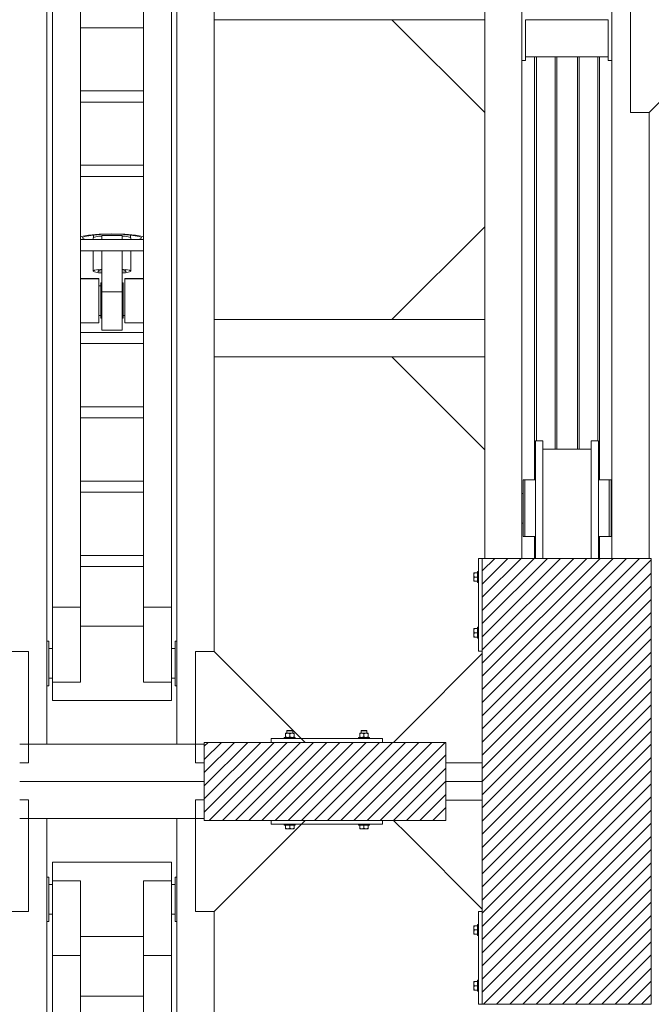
# Model space of a CAD drawing. Header units: millimetres. Extents: x 53746 to 116821, y -810352 to -765802.
# Tile 263 of 347: x 85015 to 86716, y -777202 to -774552. Entities that reach past the tile are written whole.
import ezdxf

# ---------------------------------------------------------------- set-up
doc = ezdxf.new("R2010")
doc.units = ezdxf.units.MM
doc.header["$MEASUREMENT"] = 0
for name, color, linetype, lineweight in [('Main Cradle Rails', 7, 'Continuous', 0), ('Side Cradle Blocks', 7, 'Continuous', 0), ('Side Cradle Hydraulic Arm Support', 7, 'Continuous', 0), ('Side Cradle Stbd', 7, 'Continuous', 0), ('Side Slip Rails', 7, 'Continuous', 0)]:
    doc.layers.add(name, color=color, linetype=linetype, lineweight=lineweight)

# ---------------------------------------------------------------- blocks, each defined once
blk = doc.blocks.new('*U77')
at = {"layer": 'Side Cradle Hydraulic Arm Support', "color": 7, "linetype": 'Continuous', "lineweight": 0}
for p, q in [((-175, -1059.4), (-175, 1359.5)), ((175, 1359.5), (175, -1059.4)), ((-175, 1202), (-170.2, 1202)), ((170.2, 1202), (175, 1202)), ((-160, 1182), (-169.7, 1182)), ((-160, 1181.8), (-169.7, 1181.8)), ((-169.7, 1181.8), (-160, 1181.8)), ((-160, 1192), (-160, 990.9)), ((-160, 1192), (-85, 1192)), ((-85, 1192), (-85, 990.9)), ((85, 990.9), (85, 1192)), ((85, 1192), (160, 1192)), ((160, 990.9), (160, 1192)), ((169.7, 1182), (160, 1181.9)), ((169.7, 1182), (160, 1182)), ((160, 1169.6), (160, 1169.6)), ((169.7, 1182), (169.7, 1182)), ((160, 1103.7), (160, 1142)), ((-275, 1109.5), (-275, 316.7)), ((-169.7, 1102), (-160, 1102)), ((-160, 1102), (-169.7, 1102)), ((-169.7, 1082), (-169.7, 1086.5)), ((160, 1102.1), (169.7, 1102.1)), ((169.7, 1102.1), (160, 1102.1)), ((169.7, 1102), (160, 1102)), ((169.7, 1082), (169.7, 1086.5)), ((-170.8, 1082), (-175, 1082)), ((-169.8, 1082), (-170.7, 1082)), ((-169.7, 1082), (-169.7, 1082)), ((169.7, 1082), (169.7, 1082)), ((170.7, 1082), (169.8, 1082)), ((175, 1082), (170.8, 1082)), ((85, 1042), (-85, 1042)), ((-160, 990.9), (-160, -1009.4)), ((-160, 990.9), (-85, 990.9)), ((-85, 990.9), (-85, -1009.4)), ((85, -968.7), (85, 990.9)), ((160, 990.9), (85, 990.9)), ((160, 990.9), (160, -1009.4)), ((-160, 938.1), (-160, 938.1)), ((160, 938.1), (160, 938.1)), ((85, 881.3), (-85, 881.3))]:
    blk.add_line(p, q, dxfattribs=at)
at = {"layer": 'Side Cradle Hydraulic Arm Support', "color": 7, "linetype": 'Continuous', "lineweight": 0, "extrusion": (0, 0, -1), "flags": 128}
for points in [[(248.5, 1409.5), (225, 1409.5), (225, 1109.5), (275, 1109.5), (520, 1354.5)], [(-248.5, 1409.5), (-225, 1409.5), (-225, 1109.5), (-275, 1109.5), (-520, 1354.5)], [(160, 1242), (-160, 1242), (-160, 1234.4), (-160, 1212.7), (-160, 1192)], [(160, 1192), (160, 1212.7), (160, 1234.4), (160, 1242)], [(169.8, 1202), (169.7, 1202), (169.7, 1197.4), (169.7, 1184.4), (169.7, 1164.9), (169.7, 1142), (169.7, 1119), (169.7, 1099.5), (169.7, 1086.5)], [(-169.7, 1086.5), (-169.7, 1099.5), (-169.7, 1119), (-169.7, 1142), (-169.7, 1164.9), (-169.7, 1184.4), (-169.7, 1197.4), (-169.7, 1202), (-169.8, 1202)]]:
    blk.add_lwpolyline(points, dxfattribs=at)
blk = doc.blocks.new('*U83')
at = {"layer": 'Side Cradle Hydraulic Arm Support', "color": 7, "linetype": 'Continuous', "lineweight": 0}
for p, q in [((-175, -1059.4), (-175, 1359.5)), ((175, 1359.5), (175, -1059.4)), ((-175, 1202), (-170.2, 1202)), ((170.2, 1202), (175, 1202)), ((-160, 1182), (-169.7, 1182)), ((-160, 1181.8), (-169.7, 1181.8)), ((-169.7, 1181.8), (-160, 1181.8)), ((-160, 1192), (-160, 990.9)), ((-160, 1192), (-85, 1192)), ((-85, 1192), (-85, 990.9)), ((85, 990.9), (85, 1192)), ((85, 1192), (160, 1192)), ((160, 990.9), (160, 1192)), ((169.7, 1182), (160, 1181.9)), ((169.7, 1182), (160, 1182)), ((160, 1169.6), (160, 1169.6)), ((169.7, 1182), (169.7, 1182)), ((160, 1103.7), (160, 1142)), ((-275, 1109.5), (-275, 316.7)), ((-169.7, 1102), (-160, 1102)), ((-160, 1102), (-169.7, 1102)), ((-169.7, 1082), (-169.7, 1086.5)), ((160, 1102.1), (169.7, 1102.1)), ((169.7, 1102.1), (160, 1102.1)), ((169.7, 1102), (160, 1102)), ((169.7, 1082), (169.7, 1086.5)), ((-170.8, 1082), (-175, 1082)), ((-169.8, 1082), (-170.7, 1082)), ((-169.7, 1082), (-169.7, 1082)), ((169.7, 1082), (169.7, 1082)), ((170.7, 1082), (169.8, 1082)), ((175, 1082), (170.8, 1082)), ((85, 1042), (-85, 1042)), ((-160, 990.9), (-160, -1009.4)), ((-160, 990.9), (-85, 990.9)), ((-85, 990.9), (-85, -1009.4)), ((85, -968.7), (85, 990.9)), ((160, 990.9), (85, 990.9)), ((160, 990.9), (160, -1009.4)), ((-160, 938.1), (-160, 938.1)), ((160, 938.1), (160, 938.1)), ((85, 881.3), (-85, 881.3)), ((-85, 851.3), (85, 851.3)), ((85, 681.3), (-85, 681.3)), ((-85, 651.3), (85, 651.3)), ((85, 481.3), (-85, 481.3)), ((-85, 451.3), (85, 451.3)), ((-1003.6, 316.7), (-275, 316.7)), ((-275, 216.7), (-275, 316.7)), ((-275, 316.7), (-275, 316.7)), ((85, 281.3), (-85, 281.3)), ((-85, 251.3), (85, 251.3)), ((-1003.6, 216.7), (-275, 216.7)), ((-275, 216.7), (-275, -809.4)), ((-27.5, 213.2), (-30, 213.2)), ((30, 213.2), (27.5, 213.2)), ((-35, 205.6), (-30, 205.6)), ((30, 205.6), (35, 205.6)), ((27.5, 172.8), (27.5, 142.1)), ((-27.5, 31.3), (-27.5, 142.1)), ((27.5, 142.1), (-27.5, 142.1)), ((27.5, 142.1), (27.5, 31.3)), ((-35, 106.1), (-85, 106)), ((-35, 106.1), (-35, 107.6)), ((-35, 107.6), (-35, 107.6)), ((-30, 117.9), (-27.5, 117.9)), ((27.5, 117.9), (30, 117.9)), ((35, 125.6), (30, 125.6)), ((-51, 31.3), (-51, 86.2)), ((51, 86.2), (51, 31.3)), ((85, 31.3), (-85, 31.3)), ((-85, 1.3), (85, 1.3)), ((-51, -3.2), (-51, 1.3)), ((-27.5, -9.4), (-27.5, 1.3)), ((27.5, 1.3), (27.5, -9.4)), ((51, 1.3), (51, -3.2)), ((-50, -3.8), (-50, -10.6)), ((-27.5, -9.4), (27.5, -9.4)), ((50, -10.6), (50, -3.8)), ((80, -3.2), (80, -3.2)), ((85, -168.7), (-85, -168.7)), ((-85, -198.7), (85, -198.7)), ((85, -368.7), (-85, -368.7)), ((-85, -398.7), (85, -398.7)), ((85, -568.7), (-85, -568.7))]:
    blk.add_line(p, q, dxfattribs=at)
at = {"layer": 'Side Cradle Hydraulic Arm Support', "color": 7, "linetype": 'Continuous', "lineweight": 0, "flags": 128}
for points in [[(-248.5, 1409.5), (-225, 1409.5), (-225, 1109.5), (-275, 1109.5), (-520, 1354.5)], [(248.5, 1409.5), (225, 1409.5), (225, 1109.5), (275, 1109.5), (520, 1354.5)], [(-160, 1242), (160, 1242), (160, 1234.4), (160, 1212.7), (160, 1192)], [(-160, 1192), (-160, 1212.7), (-160, 1234.4), (-160, 1242)], [(-169.8, 1202), (-169.7, 1202), (-169.7, 1197.4), (-169.7, 1184.4), (-169.7, 1164.9), (-169.7, 1142), (-169.7, 1119), (-169.7, 1099.5), (-169.7, 1086.5)], [(169.7, 1086.5), (169.7, 1099.5), (169.7, 1119), (169.7, 1142), (169.7, 1164.9), (169.7, 1184.4), (169.7, 1197.4), (169.7, 1202), (169.8, 1202)], [(-27.5, 142.1), (-27.5, 172.8), (-27.5, 202.4), (-27.5, 226.5), (-27.5, 241.6), (-27.5, 245.4), (27.5, 245.4), (27.5, 241.6), (27.5, 226.5), (27.5, 202.4), (27.5, 172.8)], [(-85, 225.1), (-35, 225), (-35, 217.5), (-35, 202), (-35, 181), (-35, 157.6), (-35, 135.5), (-35, 117.9), (-35, 113.6), (-35, 107.6), (-85, 106.6)], [(-30, 117.9), (-30, 119.4), (-30, 127.9), (-30, 142.1), (-30, 160), (-30, 178.6), (-30, 195.3), (-30, 207.5), (-30, 213.2), (-30, 213.2)], [(30, 117.9), (30, 119.4), (30, 127.9), (30, 142.1), (30, 160), (30, 178.6), (30, 195.3), (30, 207.5), (30, 213.2), (30, 213.2)], [(35, 107.6), (35, 107.6), (35, 117.9), (35, 135.5), (35, 157.6), (35, 181), (35, 202), (35, 217.5), (35, 225), (85, 225)], [(85, 106.6), (35, 107.6), (35, 106.1), (85, 106.1)], [(-27.5, 91.2), (-36.1, 90.5), (-47.1, 88.5), (-51, 86.2), (-47.1, 83.8), (-36.1, 81.8), (-27.5, 81.1)], [(-38, 86.2), (-35.1, 87.9), (-27.5, 89.3)], [(-27.5, 83), (-35.1, 84.4), (-38, 86.2)], [(51, 86.2), (47.1, 88.5), (36.1, 90.5), (27.5, 91.2)], [(27.5, 89.3), (35.1, 87.9), (38, 86.2), (35.1, 84.4), (27.5, 83)], [(27.5, 81.1), (36.1, 81.8), (47.1, 83.8), (51, 86.2)], [(-81.4, 1.3), (-83.1, 1), (-85, -0.2)], [(-69.6, 1.3), (-73.9, 0.5), (-80, -3.2)], [(80, -3.2), (73.9, 0.5), (69.6, 1.3)], [(85, -0.2), (83.1, 1), (81.4, 1.3)], [(-85, -6.3), (-83.1, -7.4), (-63.6, -10.9), (-34.4, -13.3), (0, -14.1), (34.4, -13.3), (63.6, -10.9), (83.1, -7.4), (85, -6.2)], [(-80, -3.2), (-80, -3.2), (-73.9, -6.9), (-56.6, -10.1), (-30.6, -12.2), (0, -12.9), (30.6, -12.2), (56.6, -10.1), (73.9, -6.9), (80, -3.2)], [(-51, -3.2), (-51, -3.2), (-47.1, -5.6), (-36.1, -7.6), (-27.5, -8.3)], [(27.5, -8.3), (36.1, -7.6), (47.1, -5.6), (51, -3.2)]]:
    blk.add_lwpolyline(points, dxfattribs=at)
at = {"layer": 'Side Cradle Stbd', "color": 7, "linetype": 'Continuous', "lineweight": 0}
for p, q in [((-1003.6, 566.7), (-753.6, 316.7)), ((-1003.6, -33.3), (-753.6, 216.7)), ((-1003.6, -340.5), (-753.6, -590.5)), ((-1003.6, -590.5), (-275, -590.5))]:
    blk.add_line(p, q, dxfattribs=at)
blk = doc.blocks.new('*U57')
at = {"linetype": 'Continuous', "lineweight": 0}
h = blk.add_hatch(dxfattribs=at)
h.set_pattern_fill('HATCH', color=30, style=0, pattern_type=2)
h.set_pattern_definition([(45, (1289.736, 11512.154), (-17.719, 17.719), [])])
h.paths.add_polyline_path([(977.5, 10874.5), (984.1, 10874.5), (1084.1, 10874.5), (1118.4, 10874.5), (1120.6, 10874.5), (1140.6, 10874.5), (1270.6, 10874.5), (1290.6, 10874.5), (1293.4, 10874.5), (1326.5, 10874.5), (1426.5, 10874.5), (1432.5, 10874.5), (1432.5, 11124.5), (1432.5, 11130.2), (1432.5, 11424.2), (1432.5, 11474.5), (1432.5, 11524.7), (1432.5, 11818.7), (1432.5, 11824.5), (1432.5, 12074.5), (1426.5, 12074.5), (1326.5, 12074.5), (1293.4, 12074.5), (1290.6, 12074.5), (1270.6, 12074.5), (1140.6, 12074.5), (1120.6, 12074.5), (1118.4, 12074.5), (1084.1, 12074.5), (984.1, 12074.5), (977.5, 12074.5), (977.5, 11824.5), (977.5, 11818.2), (977.5, 11524.7), (977.5, 11474.5), (977.5, 11424.2), (977.5, 11130.7), (977.5, 11124.5)])
h = blk.add_hatch(dxfattribs=at)
h.set_pattern_fill('HATCH', color=30, style=0, pattern_type=2)
h.set_pattern_definition([(45, (659.366, 11441.818), (-17.719, 17.719), [])])
h.paths.add_polyline_path([(878.9, 11579.5), (775.1, 11579.5), (738.8, 11579.5), (708.9, 11579.5), (408.9, 11579.5), (228.9, 11579.5), (228.9, 11574.5), (228.9, 11474.5), (228.9, 11374.5), (228.9, 11369.5), (408.9, 11369.5), (708.9, 11369.5), (738.8, 11369.5), (775.1, 11369.5), (878.9, 11369.5), (878.9, 11424.2), (878.9, 11474.5), (878.9, 11524.7)])
at = {"color": 30, "linetype": 'Continuous', "lineweight": 0, "flags": 128}
blk.add_lwpolyline([(1432.5, 12074.5), (1426.5, 12074.5), (1326.5, 12074.5), (1293.4, 12074.5), (1290.6, 12074.5), (1270.6, 12074.5), (1140.6, 12074.5), (1120.6, 12074.5), (1118.4, 12074.5), (1084.1, 12074.5), (984.1, 12074.5), (977.5, 12074.5), (977.5, 11824.5), (977.5, 11818.2), (977.5, 11524.7), (977.5, 11474.5), (977.5, 11424.2), (977.5, 11130.7), (977.5, 11124.5), (977.5, 10874.5), (977.5, 10874.5), (984.1, 10874.5), (1084.1, 10874.5), (1118.4, 10874.5), (1120.6, 10874.5), (1140.6, 10874.5), (1270.6, 10874.5), (1290.6, 10874.5), (1293.4, 10874.5), (1326.5, 10874.5), (1426.5, 10874.5), (1432.5, 10874.5)], dxfattribs=at)
blk.add_lwpolyline([(878.9, 11579.5), (775.1, 11579.5), (738.8, 11579.5), (708.9, 11579.5), (408.9, 11579.5), (228.9, 11579.5), (228.9, 11574.5), (228.9, 11474.5), (228.9, 11374.5), (228.9, 11369.5), (408.9, 11369.5), (708.9, 11369.5), (738.8, 11369.5), (775.1, 11369.5), (878.9, 11369.5), (878.9, 11424.2), (878.9, 11474.5), (878.9, 11524.7), (878.9, 11579.5)], close=True, dxfattribs=at)
at = {"layer": 'Side Cradle Blocks', "color": 7, "linetype": 'Continuous', "lineweight": 0}
for p, q in [((977.5, 12074.5), (967.5, 12074.5)), ((967.5, 12074.5), (967.5, 11824.5)), ((1432.5, 12074.5), (977.5, 12074.5)), ((977.5, 12074.5), (977.5, 10874.5)), ((1432.5, 10874.5), (1432.5, 12074.5)), ((954.5, 12035.5), (954.5, 12035.4)), ((954.5, 12035.4), (954.5, 12035.1)), ((954.5, 12030.3), (954.5, 12033.3)), ((954.5, 12033.2), (954.5, 12033.3)), ((955.3, 12036), (956.3, 12036)), ((955.3, 12033.9), (956.3, 12036)), ((956.3, 12036), (964.5, 12036)), ((954.5, 12030.3), (954.5, 12027.5)), ((954.5, 12018.7), (954.5, 12022.4)), ((954.5, 12021.4), (954.5, 12018.7)), ((954.5, 12012.9), (954.5, 12013.6)), ((954.5, 12013.5), (954.5, 12013.6)), ((954.7, 12012.9), (954.5, 12012.9)), ((956.3, 12024.5), (955.3, 12026.6)), ((955.3, 12022.3), (956.3, 12024.5)), ((956.3, 12012.9), (955.3, 12015)), ((956.3, 12024.5), (964.5, 12024.5)), ((964.5, 12012.9), (956.3, 12012.9)), ((964.5, 12018.7), (964.5, 12024.5)), ((954.5, 11886), (954.5, 11885.4)), ((954.7, 11886), (954.5, 11886)), ((954.5, 11885.4), (954.5, 11885.5)), ((954.5, 11880.3), (954.5, 11876.5)), ((954.5, 11880.3), (954.5, 11877.5)), ((956.3, 11886), (955.3, 11883.9)), ((955.3, 11876.6), (956.3, 11874.5)), ((956.3, 11874.5), (955.3, 11872.3)), ((964.5, 11886), (956.3, 11886)), ((956.3, 11874.5), (964.5, 11874.5)), ((964.5, 11880.2), (964.5, 11874.5)), ((954.5, 11871.4), (954.5, 11868.7)), ((954.5, 11868.7), (954.5, 11865.6)), ((954.5, 11865.6), (954.5, 11865.7)), ((954.5, 11863.8), (954.5, 11863.6)), ((954.5, 11863.5), (954.5, 11863.6)), ((955.3, 11865), (956.3, 11862.9)), ((955.3, 11862.9), (956.3, 11862.9)), ((956.3, 11862.9), (964.5, 11862.9)), ((967.5, 11824.5), (977.5, 11824.5)), ((463.9, 11611.5), (461.6, 11611.5)), ((464.6, 11610.5), (462, 11610.5)), ((653.3, 11610.5), (655.9, 11610.5)), ((654, 11611.5), (656.3, 11611.5)), ((408.9, 11589.5), (408.9, 11579.5)), ((708.9, 11589.5), (408.9, 11589.5)), ((447.3, 11604.4), (447.3, 11604.2)), ((447.3, 11602.6), (449.5, 11603.6)), ((447.3, 11602.6), (447.3, 11594.3)), ((447.3, 11593.2), (447.3, 11594.3)), ((448, 11604.4), (447.9, 11604.4)), ((448, 11592.5), (447.9, 11592.5)), ((453.1, 11604.4), (450.1, 11604.4)), ((450.9, 11604.4), (450.9, 11604.4)), ((450.9, 11592.5), (450.9, 11592.5)), ((451.2, 11592.7), (453.1, 11592.5)), ((453.1, 11604.4), (456.9, 11604.4)), ((456.6, 11603.7), (454.6, 11604.3)), ((456.8, 11593.2), (458.9, 11594.3)), ((458.9, 11602.6), (461.1, 11603.6)), ((458.9, 11594.3), (458.9, 11602.6)), ((462.8, 11592.7), (464.7, 11592.5)), ((464.7, 11604.4), (467.8, 11604.4)), ((468.2, 11603.7), (466.2, 11604.3)), ((467, 11604.4), (466.9, 11604.4)), ((466.9, 11592.5), (467, 11592.5)), ((468.4, 11593.2), (470.5, 11594.3)), ((469.9, 11604.4), (469.8, 11604.4)), ((469.9, 11592.5), (469.8, 11592.5)), ((470.5, 11603.6), (470.5, 11603.7)), ((470.5, 11603.6), (470.5, 11602.6)), ((470.5, 11594.3), (470.5, 11602.6)), ((470.5, 11592.7), (470.5, 11592.5)), ((647.3, 11603.6), (647.3, 11603.7)), ((647.3, 11602.6), (647.3, 11603.6)), ((647.3, 11594.3), (647.3, 11602.6)), ((649.5, 11593.2), (647.3, 11594.3)), ((647.3, 11592.7), (647.3, 11592.5)), ((647.9, 11604.4), (648, 11604.4)), ((647.9, 11592.5), (648, 11592.5)), ((649.6, 11603.7), (651.7, 11604.3)), ((653.1, 11604.4), (650.1, 11604.4)), ((650.9, 11604.4), (650.9, 11604.4)), ((650.9, 11592.5), (650.9, 11592.5)), ((655.1, 11592.7), (653.1, 11592.5)), ((658.9, 11602.6), (656.8, 11603.6)), ((658.9, 11594.3), (658.9, 11602.6)), ((661.1, 11593.2), (658.9, 11594.3)), ((664.7, 11604.4), (661, 11604.4)), ((661.2, 11603.7), (663.2, 11604.3)), ((664.7, 11604.4), (667.8, 11604.4)), ((666.7, 11592.7), (664.7, 11592.5)), ((666.9, 11604.4), (667, 11604.4)), ((666.9, 11592.5), (667, 11592.5)), ((670.5, 11602.6), (668.4, 11603.6)), ((669.9, 11604.4), (669.8, 11604.4)), ((669.9, 11592.5), (669.8, 11592.5)), ((670.5, 11604.4), (670.5, 11604.2)), ((670.5, 11602.6), (670.5, 11594.3)), ((670.5, 11593.2), (670.5, 11594.3)), ((708.9, 11579.5), (708.9, 11589.5)), ((228.9, 11579.5), (228.9, 11369.5)), ((775.1, 11579.5), (228.9, 11579.5)), ((878.9, 11579.5), (775.1, 11579.5)), ((878.9, 11369.5), (878.9, 11579.5)), ((228.9, 11369.5), (775.1, 11369.5)), ((408.9, 11359.5), (408.9, 11369.5)), ((708.9, 11369.5), (708.9, 11359.5)), ((775.1, 11369.5), (878.9, 11369.5)), ((708.9, 11359.5), (408.9, 11359.5)), ((447.3, 11348.3), (447.3, 11356.5)), ((447.3, 11347.2), (447.3, 11348.3)), ((449.5, 11347.3), (447.3, 11348.3)), ((447.9, 11346.5), (448, 11346.5)), ((448, 11346.5), (448.3, 11346.5)), ((453.1, 11346.5), (450.1, 11346.5)), ((450.2, 11346.5), (450.1, 11346.5)), ((453.1, 11346.5), (455.9, 11346.5)), ((458.9, 11348.3), (456.8, 11347.2)), ((464.7, 11356.5), (458.9, 11356.5)), ((458.9, 11348.3), (458.9, 11356.5)), ((461.1, 11347.3), (458.9, 11348.3)), ((464.7, 11346.5), (461, 11346.5)), ((462, 11346.5), (464.7, 11346.5)), ((470.5, 11348.3), (468.4, 11347.2)), ((470.5, 11346.5), (469.8, 11346.5)), ((469.9, 11346.5), (469.8, 11346.5)), ((470.5, 11356.5), (470.5, 11348.3)), ((470.5, 11346.7), (470.5, 11346.5)), ((647.3, 11356.5), (647.3, 11348.3)), ((647.3, 11348.3), (649.5, 11347.2)), ((647.3, 11346.7), (647.3, 11346.5)), ((647.3, 11346.5), (648, 11346.5)), ((648, 11346.5), (647.9, 11346.5)), ((653.1, 11346.5), (656.9, 11346.5)), ((653.1, 11346.5), (655.9, 11346.5)), ((653.2, 11356.5), (658.9, 11356.5)), ((656.8, 11347.3), (658.9, 11348.3)), ((658.9, 11348.3), (658.9, 11356.5)), ((658.9, 11348.3), (661.1, 11347.2)), ((662, 11346.5), (664.7, 11346.5)), ((664.7, 11346.5), (667.8, 11346.5)), ((667.8, 11346.5), (667.7, 11346.5)), ((668.4, 11347.3), (670.5, 11348.3)), ((669.6, 11346.5), (669.8, 11346.5)), ((669.9, 11346.5), (669.8, 11346.5)), ((670.5, 11348.3), (670.5, 11356.5)), ((670.5, 11347.2), (670.5, 11348.3)), ((967.5, 10874.5), (967.5, 11124.5)), ((967.5, 11124.5), (977.5, 11124.5)), ((954.5, 11085.5), (954.5, 11085.4)), ((954.5, 11085.4), (954.5, 11085.1)), ((954.5, 11080.3), (954.5, 11083.3)), ((954.5, 11083.2), (954.5, 11083.3)), ((954.5, 11080.3), (954.5, 11077.5)), ((955.3, 11086), (956.3, 11086)), ((955.3, 11083.9), (956.3, 11086)), ((956.3, 11086), (964.5, 11086)), ((954.5, 11068.7), (954.5, 11072.4)), ((954.5, 11071.4), (954.5, 11068.7)), ((954.5, 11062.9), (954.5, 11063.6)), ((954.5, 11063.5), (954.5, 11063.6)), ((954.7, 11062.9), (954.5, 11062.9)), ((956.3, 11074.5), (955.3, 11076.6)), ((955.3, 11072.3), (956.3, 11074.5)), ((956.3, 11062.9), (955.3, 11065)), ((956.3, 11074.5), (964.5, 11074.5)), ((964.5, 11062.9), (956.3, 11062.9)), ((964.5, 11068.7), (964.5, 11074.5)), ((954.5, 10936), (954.5, 10935.4)), ((954.7, 10936), (954.5, 10936)), ((954.5, 10935.4), (954.5, 10935.5)), ((954.5, 10930.3), (954.5, 10926.5)), ((954.5, 10930.3), (954.5, 10927.5)), ((954.5, 10921.4), (954.5, 10918.7)), ((954.5, 10918.7), (954.5, 10915.6)), ((956.3, 10936), (955.3, 10933.9)), ((955.3, 10926.6), (956.3, 10924.5)), ((956.3, 10924.5), (955.3, 10922.3)), ((964.5, 10936), (956.3, 10936)), ((956.3, 10924.5), (964.5, 10924.5)), ((964.5, 10930.2), (964.5, 10924.5)), ((954.5, 10915.6), (954.5, 10915.7)), ((954.5, 10913.8), (954.5, 10913.6)), ((954.5, 10913.5), (954.5, 10913.6)), ((955.3, 10915), (956.3, 10912.9)), ((955.3, 10912.9), (956.3, 10912.9)), ((956.3, 10912.9), (964.5, 10912.9)), ((977.5, 10874.5), (967.5, 10874.5)), ((977.5, 10874.5), (1432.5, 10874.5))]:
    blk.add_line(p, q, dxfattribs=at)
at = {"layer": 'Side Cradle Blocks', "color": 7, "linetype": 'Continuous', "lineweight": 0, "flags": 128}
for points in [[(955.3, 12036), (955.3, 12036), (954.7, 12036), (954.5, 12036), (954.5, 12035.4), (954.5, 12033.3)], [(955.3, 12033.9), (955, 12033.3), (954.7, 12032.2), (954.5, 12030.3), (954.5, 12029.5), (954.6, 12028.8), (955.2, 12026.8), (955.3, 12026.6)], [(964.5, 12024.5), (964.5, 12030.2), (964.5, 12035.1), (964.5, 12038.3), (964.5, 12039.5), (967.5, 12039.5)], [(954.5, 12030.3), (954.5, 12026.5), (954.5, 12022.4)], [(955.3, 12022.3), (955, 12021.7), (954.7, 12020.6), (954.5, 12018.7), (954.5, 12017.9), (954.6, 12017.2), (955.2, 12015.2), (955.3, 12015)], [(954.5, 12018.7), (954.5, 12018.7), (954.5, 12015.6), (954.5, 12013.6)], [(954.7, 12012.9), (955.3, 12012.9), (955.3, 12012.9), (956.3, 12012.9)], [(967.5, 12009.5), (964.5, 12009.5), (964.5, 12010.6), (964.5, 12013.9), (964.5, 12018.7)], [(954.5, 11885.4), (954.5, 11883.3), (954.5, 11880.3), (954.5, 11880.3)], [(955.3, 11883.9), (955.2, 11883.7), (954.6, 11881.7), (954.5, 11881), (954.5, 11880.3), (954.7, 11878.3), (955, 11877.3), (955.3, 11876.6)], [(954.5, 11876.5), (954.5, 11872.4), (954.5, 11868.7)], [(955.3, 11872.3), (955.2, 11872.2), (954.6, 11870.1), (954.5, 11869.4), (954.5, 11868.7), (954.7, 11866.7), (955, 11865.7), (955.3, 11865)], [(956.3, 11886), (955.3, 11886), (955.3, 11886), (954.7, 11886)], [(964.5, 11880.2), (964.5, 11885.1), (964.5, 11888.3), (964.5, 11889.5), (967.5, 11889.5)], [(967.5, 11859.5), (964.5, 11859.5), (964.5, 11860.6), (964.5, 11863.9), (964.5, 11868.7), (964.5, 11874.5)], [(954.5, 11865.6), (954.5, 11863.6), (954.5, 11862.9), (954.7, 11862.9), (955.3, 11862.9), (955.3, 11862.9)], [(450.9, 11604.4), (450.9, 11610.5), (451.9, 11611.5), (452.5, 11611.5), (454, 11611.5), (456.3, 11611.5), (458.9, 11611.5), (461.6, 11611.5)], [(450.9, 11610.5), (451.5, 11610.5), (453.3, 11610.5), (455.9, 11610.5), (458.9, 11610.5), (462, 11610.5)], [(463.9, 11611.5), (465.4, 11611.5), (465.9, 11611.5), (466.9, 11610.5), (466.9, 11604.4)], [(464.6, 11610.5), (466.3, 11610.5), (466.9, 11610.5)], [(650.9, 11604.4), (650.9, 11610.5), (651.9, 11611.5), (652.5, 11611.5), (654, 11611.5)], [(650.9, 11610.5), (651.5, 11610.5), (653.3, 11610.5)], [(655.9, 11610.5), (658.9, 11610.5), (662, 11610.5), (664.6, 11610.5), (666.3, 11610.5), (666.9, 11610.5)], [(656.3, 11611.5), (658.9, 11611.5), (661.6, 11611.5), (663.9, 11611.5), (665.4, 11611.5), (665.9, 11611.5), (666.9, 11610.5), (666.9, 11604.4)], [(443.9, 11589.5), (443.9, 11592.5), (445.1, 11592.5), (448.3, 11592.5), (453.2, 11592.5), (458.9, 11592.5), (464.7, 11592.5), (469.5, 11592.5), (472.8, 11592.5), (473.9, 11592.5), (473.9, 11589.5)], [(447.3, 11604.4), (448, 11604.4), (450.1, 11604.4)], [(447.3, 11602.6), (447.3, 11603.6), (447.3, 11603.7), (447.3, 11604.2)], [(451.2, 11592.7), (450.1, 11593), (449.5, 11593.3), (447.3, 11594.3)], [(447.3, 11593.2), (447.3, 11593.2), (447.3, 11592.6), (447.3, 11592.5)], [(449.5, 11603.6), (450.1, 11603.9), (451.2, 11604.2), (453.1, 11604.4), (453.9, 11604.4), (454.6, 11604.3)], [(456.8, 11593.2), (456.6, 11593.1), (454.6, 11592.6), (453.9, 11592.5), (453.1, 11592.5)], [(456.6, 11603.7), (456.8, 11603.7), (458.9, 11602.6)], [(464.7, 11604.4), (461, 11604.4), (456.9, 11604.4)], [(462.8, 11592.7), (461.7, 11593), (461.1, 11593.3), (458.9, 11594.3)], [(461.1, 11603.6), (461.7, 11603.9), (462.8, 11604.2), (464.7, 11604.4), (465.5, 11604.4), (466.2, 11604.3)], [(468.4, 11593.2), (468.2, 11593.1), (466.2, 11592.6), (465.5, 11592.5), (464.7, 11592.5)], [(467.8, 11604.4), (469.8, 11604.4), (470.5, 11604.4), (470.5, 11604.2), (470.5, 11603.7)], [(468.2, 11603.7), (468.4, 11603.7), (470.5, 11602.6)], [(470.5, 11592.7), (470.5, 11593.2), (470.5, 11593.2), (470.5, 11594.3)], [(643.9, 11589.5), (643.9, 11592.5), (645.1, 11592.5), (648.3, 11592.5), (653.2, 11592.5), (658.9, 11592.5), (664.7, 11592.5), (669.5, 11592.5), (672.8, 11592.5), (673.9, 11592.5), (673.9, 11589.5)], [(647.3, 11603.7), (647.3, 11604.2), (647.3, 11604.4), (648, 11604.4), (650.1, 11604.4)], [(647.3, 11602.6), (649.5, 11603.7), (649.6, 11603.7)], [(647.3, 11594.3), (647.3, 11593.2), (647.3, 11593.2), (647.3, 11592.7)], [(653.1, 11592.5), (652.4, 11592.5), (651.7, 11592.6), (649.6, 11593.1), (649.5, 11593.2)], [(651.7, 11604.3), (652.4, 11604.4), (653.1, 11604.4), (655.1, 11604.2), (656.1, 11603.9), (656.8, 11603.6)], [(661, 11604.4), (656.9, 11604.4), (653.1, 11604.4)], [(658.9, 11594.3), (656.8, 11593.3), (656.1, 11593), (655.1, 11592.7)], [(658.9, 11602.6), (661.1, 11603.7), (661.2, 11603.7)], [(664.7, 11592.5), (664, 11592.5), (663.2, 11592.6), (661.2, 11593.1), (661.1, 11593.2)], [(663.2, 11604.3), (664, 11604.4), (664.7, 11604.4), (666.7, 11604.2), (667.7, 11603.9), (668.4, 11603.6)], [(670.5, 11594.3), (668.4, 11593.3), (667.7, 11593), (666.7, 11592.7)], [(667.8, 11604.4), (669.8, 11604.4), (670.5, 11604.4)], [(670.5, 11604.2), (670.5, 11603.7), (670.5, 11603.6), (670.5, 11602.6)], [(670.5, 11592.5), (670.5, 11592.6), (670.5, 11593.2), (670.5, 11593.2)], [(458.9, 11356.5), (453.2, 11356.5), (448.3, 11356.5), (445.1, 11356.5), (443.9, 11356.5), (443.9, 11359.5)], [(447.3, 11347.2), (447.3, 11347.2), (447.3, 11346.6), (447.3, 11346.5), (448, 11346.5), (450.1, 11346.5)], [(449.5, 11347.3), (450.1, 11347), (451.2, 11346.7), (453.1, 11346.5), (453.9, 11346.5), (454.6, 11346.6), (456.6, 11347.1), (456.8, 11347.2)], [(453.1, 11346.5), (456.9, 11346.5), (461, 11346.5)], [(461.1, 11347.3), (461.7, 11347), (462.8, 11346.7), (464.7, 11346.5), (465.5, 11346.5), (466.2, 11346.6), (468.2, 11347.1), (468.4, 11347.2)], [(473.9, 11359.5), (473.9, 11356.5), (472.8, 11356.5), (469.5, 11356.5), (464.7, 11356.5)], [(464.7, 11346.5), (464.7, 11346.5), (467.8, 11346.5), (469.8, 11346.5)], [(470.5, 11346.7), (470.5, 11347.2), (470.5, 11347.2), (470.5, 11348.3)], [(653.2, 11356.5), (648.3, 11356.5), (645.1, 11356.5), (643.9, 11356.5), (643.9, 11359.5)], [(647.3, 11348.3), (647.3, 11347.2), (647.3, 11347.2), (647.3, 11346.7)], [(648, 11346.5), (650.1, 11346.5), (653.1, 11346.5), (653.1, 11346.5)], [(649.5, 11347.2), (649.6, 11347.1), (651.7, 11346.6), (652.4, 11346.5), (653.1, 11346.5), (655.1, 11346.7), (656.1, 11347), (656.8, 11347.3)], [(656.9, 11346.5), (661, 11346.5), (664.7, 11346.5)], [(673.9, 11359.5), (673.9, 11356.5), (672.8, 11356.5), (669.5, 11356.5), (664.7, 11356.5), (658.9, 11356.5)], [(661.1, 11347.2), (661.2, 11347.1), (663.2, 11346.6), (664, 11346.5), (664.7, 11346.5), (666.7, 11346.7), (667.7, 11347), (668.4, 11347.3)], [(667.8, 11346.5), (669.8, 11346.5), (670.5, 11346.5), (670.5, 11346.6), (670.5, 11347.2), (670.5, 11347.2)], [(955.3, 11086), (955.3, 11086), (954.7, 11086), (954.5, 11086), (954.5, 11085.4), (954.5, 11083.3)], [(955.3, 11083.9), (955, 11083.3), (954.7, 11082.2), (954.5, 11080.3), (954.5, 11079.5), (954.6, 11078.8), (955.2, 11076.8), (955.3, 11076.6)], [(954.5, 11080.3), (954.5, 11076.5), (954.5, 11072.4)], [(964.5, 11074.5), (964.5, 11080.2), (964.5, 11085.1), (964.5, 11088.3), (964.5, 11089.5), (967.5, 11089.5)], [(955.3, 11072.3), (955, 11071.7), (954.7, 11070.6), (954.5, 11068.7), (954.5, 11067.9), (954.6, 11067.2), (955.2, 11065.2), (955.3, 11065)], [(954.5, 11068.7), (954.5, 11068.7), (954.5, 11065.6), (954.5, 11063.6)], [(954.7, 11062.9), (955.3, 11062.9), (955.3, 11062.9), (956.3, 11062.9)], [(967.5, 11059.5), (964.5, 11059.5), (964.5, 11060.6), (964.5, 11063.9), (964.5, 11068.7)], [(954.5, 10935.4), (954.5, 10933.3), (954.5, 10930.3), (954.5, 10930.3)], [(955.3, 10933.9), (955.2, 10933.7), (954.6, 10931.7), (954.5, 10931), (954.5, 10930.3), (954.7, 10928.3), (955, 10927.3), (955.3, 10926.6)], [(954.5, 10926.5), (954.5, 10922.4), (954.5, 10918.7)], [(955.3, 10922.3), (955.2, 10922.2), (954.6, 10920.1), (954.5, 10919.4), (954.5, 10918.7), (954.7, 10916.7), (955, 10915.7), (955.3, 10915)], [(956.3, 10936), (955.3, 10936), (955.3, 10936), (954.7, 10936)], [(964.5, 10930.2), (964.5, 10935.1), (964.5, 10938.3), (964.5, 10939.5), (967.5, 10939.5)], [(967.5, 10909.5), (964.5, 10909.5), (964.5, 10910.6), (964.5, 10913.9), (964.5, 10918.7), (964.5, 10924.5)], [(954.5, 10915.6), (954.5, 10913.6), (954.5, 10912.9), (954.7, 10912.9), (955.3, 10912.9), (955.3, 10912.9)]]:
    blk.add_lwpolyline(points, dxfattribs=at)
at = {"layer": 'Side Cradle Stbd', "color": 7, "linetype": 'Continuous', "lineweight": 0}
for p, q in [((984.1, 15239.3), (984.1, 13274.5)), ((1084.1, 13589), (1084.1, 12074.5)), ((1376.5, 13274.7), (1376.5, 13589)), ((1093.5, 13424.5), (1093.5, 13524.5)), ((1093.5, 13524.5), (1316.5, 13524.5)), ((1316.5, 13524.5), (1316.5, 13424.5)), ((1426.5, 13274.7), (1676.5, 13524.7)), ((1083.5, 13414.5), (1093.5, 13414.5)), ((1093.5, 13424.5), (1316.5, 13424.5)), ((1093.5, 13424.5), (1093.5, 13414.5)), ((1316.5, 13414.5), (1316.5, 13424.5)), ((1316.5, 13414.5), (1326.5, 13414.5)), ((1326.5, 12074.5), (1326.5, 13414.5)), ((984.1, 13274.7), (984.1, 12074.5)), ((1376.5, 13274.7), (1426.5, 13274.7)), ((1426.5, 12074.5), (1426.5, 13274.7)), ((1140.6, 12390.7), (1140.6, 12376.9)), ((1290.6, 12390.7), (1290.6, 12376.9)), ((1140.6, 12368.5), (1270.6, 12368.5)), ((1087.1, 12279.9), (1087.1, 12285.7)), ((1087.1, 12263.3), (1087.1, 12279.9)), ((1120.6, 12278.8), (1120.6, 12209.5)), ((1270.6, 12278.8), (1270.6, 12209.5)), ((1290.6, 12279.9), (1290.6, 12285.7)), ((1319.1, 12279.9), (1319.1, 12285.7)), ((1319.1, 12263.3), (1319.1, 12279.9)), ((1084.1, 12249.5), (1087.1, 12249.5)), ((1324.1, 12246.4), (1324.1, 12249.5)), ((1324.1, 12249.5), (1326.5, 12249.5)), ((1319.1, 12180.3), (1319.1, 12209.5)), ((1087.1, 12169.5), (1084.1, 12169.5)), ((1326.5, 12169.5), (1324.1, 12169.5)), ((977.5, 11818.2), (775.1, 11615.8)), ((775.1, 11615.8), (738.8, 11579.5)), ((228.9, 11574.5), (-268.1, 11574.5)), ((878.9, 11524.7), (977.5, 11524.7)), ((-268.1, 11474.5), (228.9, 11474.5)), ((878.9, 11474.5), (977.5, 11474.5)), ((878.9, 11424.2), (977.5, 11424.2)), ((228.9, 11374.5), (-268.1, 11374.5)), ((775.1, 11333.2), (738.8, 11369.5)), ((977.5, 11130.7), (775.1, 11333.2))]:
    blk.add_line(p, q, dxfattribs=at)
at = {"layer": 'Side Cradle Stbd', "color": 7, "linetype": 'Continuous', "lineweight": 0, "flags": 128}
for points in [[(1083.5, 13414.5), (1083.5, 13434), (1083.5, 13524.5), (1083.5, 13584.5)], [(1326.5, 13584.5), (1326.5, 13524.5), (1326.5, 13434), (1326.5, 13414.5)], [(1120.6, 12390.7), (1120.6, 12390.7), (1140.6, 12390.7)], [(1120.6, 12390.7), (1120.6, 12376.9), (1120.6, 12337.6), (1120.6, 12278.8)], [(1140.6, 12376.9), (1140.6, 12337.6), (1140.6, 12278.8), (1140.6, 12209.5), (1140.6, 12140.1), (1140.6, 12081.3), (1140.6, 12074.5)], [(1270.6, 12390.7), (1270.6, 12390.7), (1290.6, 12390.7)], [(1270.6, 12390.7), (1270.6, 12376.9), (1270.6, 12337.6), (1270.6, 12278.8)], [(1290.6, 12376.9), (1290.6, 12337.6), (1290.6, 12278.8), (1290.6, 12209.5), (1290.6, 12140.1), (1290.6, 12081.3), (1290.6, 12074.5)], [(1092.1, 12238.6), (1092.1, 12238.6), (1092.1, 12263.3), (1092.1, 12279.9), (1092.1, 12285.7), (1087.1, 12285.7)], [(1120.6, 12285.7), (1092.1, 12285.7), (1092.1, 12285.7)], [(1319.1, 12285.7), (1319.1, 12285.7), (1290.6, 12285.7)], [(1319.1, 12133.3), (1319.1, 12133.3), (1324.1, 12133.3), (1324.1, 12139.1), (1324.1, 12155.6), (1324.1, 12180.3), (1324.1, 12209.5), (1324.1, 12238.6), (1324.1, 12263.3), (1324.1, 12279.9), (1324.1, 12285.7), (1319.1, 12285.7)], [(1087.1, 12133.3), (1087.1, 12139.1), (1087.1, 12155.6), (1087.1, 12180.3), (1087.1, 12209.5), (1087.1, 12238.6), (1087.1, 12263.3)], [(1319.1, 12180.3), (1319.1, 12180.3), (1319.1, 12209.5), (1319.1, 12238.6), (1319.1, 12263.3)], [(1324.1, 12246.4), (1324.1, 12244.9), (1324.1, 12238.6)], [(1092.1, 12209.5), (1092.1, 12209.5), (1092.1, 12238.6)], [(1324.1, 12238.6), (1324.1, 12238), (1324.1, 12237.8), (1324.1, 12237.7)], [(1092.1, 12133.3), (1092.1, 12139.1), (1092.1, 12155.6), (1092.1, 12180.3), (1092.1, 12209.5), (1092.1, 12209.5)], [(1120.6, 12209.5), (1120.6, 12140.1), (1120.6, 12081.3), (1120.6, 12074.5)], [(1270.6, 12209.5), (1270.6, 12140.1), (1270.6, 12081.3), (1270.6, 12074.5)], [(1324.1, 12194.2), (1324.1, 12194.2), (1324.1, 12194.2), (1324.1, 12194.2), (1324.1, 12192.8), (1324.1, 12181.2), (1324.1, 12181.2), (1324.1, 12181.2), (1324.1, 12180.9), (1324.1, 12180.9), (1324.1, 12180.3)], [(1290.6, 12133.3), (1319.1, 12133.3), (1319.1, 12139.1), (1319.1, 12155.6), (1319.1, 12180.3), (1319.1, 12180.3)], [(1290.6, 12180.3), (1290.6, 12180.3), (1290.6, 12180.3), (1290.6, 12177.2), (1290.6, 12155.6), (1290.6, 12155.6), (1290.6, 12153.5), (1290.6, 12140.1)], [(1324.1, 12180.3), (1324.1, 12180.1), (1324.1, 12172.5), (1324.1, 12172.5), (1324.1, 12172.5), (1324.1, 12172), (1324.1, 12169.5), (1324.1, 12169.5), (1324.1, 12169.5)], [(1290.6, 12140.1), (1290.6, 12139.1), (1290.6, 12139.1), (1290.6, 12138.3), (1290.6, 12133.3), (1290.6, 12133.3), (1290.6, 12133.3)], [(1087.1, 12133.3), (1087.1, 12133.3), (1092.1, 12133.3), (1092.1, 12133.3)], [(1092.1, 12133.3), (1092.1, 12133.3), (1120.6, 12133.3)]]:
    blk.add_lwpolyline(points, dxfattribs=at)
at = {"layer": 'Side Slip Rails', "color": 7, "linetype": 'Continuous', "lineweight": 0}
for p, q in [((1118.4, 12285.7), (1118.4, 13424.5)), ((1123, 12390.7), (1123, 13424.5)), ((1173.4, 12368.5), (1173.4, 13424.5)), ((1178.4, 12368.5), (1178.4, 13424.5)), ((1233.4, 12368.5), (1233.4, 13424.5)), ((1238.4, 12368.5), (1238.4, 13424.5)), ((1288.7, 12390.7), (1288.7, 13424.5)), ((1293.4, 12285.7), (1293.4, 13424.5)), ((1118.4, 12074.5), (1118.4, 12133.3)), ((1293.4, 12074.5), (1293.4, 12133.3))]:
    blk.add_line(p, q, dxfattribs=at)
at = {"layer": 'Side Cradle Stbd', "color": 7, "linetype": 'Continuous', "lineweight": 0, "rotation": 180}
blk.add_blockref('*U83', (-19.6, 12933.9), dxfattribs=at)
at = {"layer": 'Side Cradle Stbd', "color": 7, "linetype": 'Continuous', "lineweight": 0, "extrusion": (0, 0, -1)}
blk.add_blockref('*U77', (19.6, 10015), dxfattribs=at)

msp = doc.modelspace()

# ---------------------------------------------------------------- block references
at = {"layer": 'Main Cradle Rails', "color": 7, "linetype": 'Continuous', "lineweight": 0}
msp.add_blockref('*U57', (85283.05, -788076.95), dxfattribs=at)

doc.saveas('drawing.dxf')
